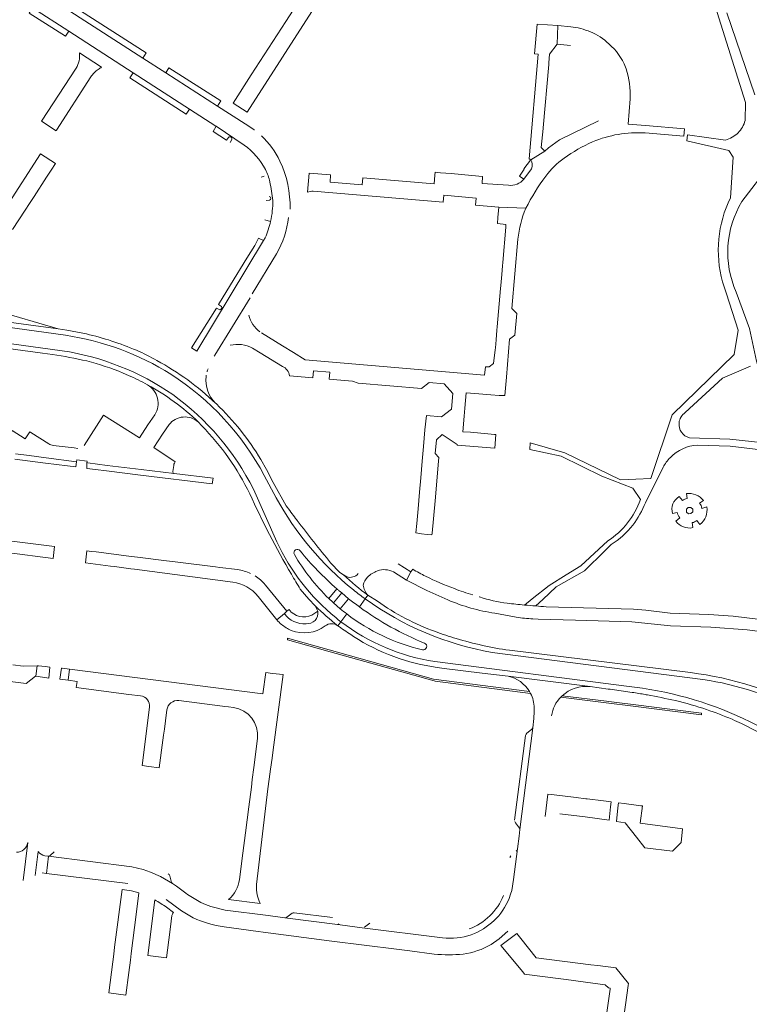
# Model space of a CAD drawing. Header units: metres. Extents: x 166325 to 190320, y 381923 to 404576.
# Tile 408 of 656: x 176929 to 177139, y 387481 to 387764. Entities that reach past the tile are written whole.
import ezdxf

# ---------------------------------------------------------------- set-up
doc = ezdxf.new("R2010")
doc.units = ezdxf.units.M
for name, color, linetype, lineweight in [('B-WE-VH-VERHARDING_ASFALT-GV', 8, 'Continuous', 18), ('B-WE-VH-VERHARDING_BETONSTRAATSTEEN-GV', 8, 'Continuous', 18), ('B-WE-VH-VERHARDING_FUNDERING_ZAND-GV', 8, 'Continuous', 18)]:
    doc.layers.add(name, color=color, linetype=linetype, lineweight=lineweight)

msp = doc.modelspace()

# ---------------------------------------------------------------- linework, layer by layer
at = {"layer": 'B-WE-VH-VERHARDING_ASFALT-GV', "flags": 128}
for points in [[(176942.553, 387673.521), (176896.664, 387679.824)], [(176948.582, 387673.9), (176942.961, 387674.94), (176940.421, 387675.31), (176900.635, 387680.683)], [(176882.098, 387678.656), (176877.016, 387678.563), (176877.031, 387675.864), (176890.138, 387675.954), (176893.596, 387675.688), (176941.633, 387669.075)], [(176941.633, 387669.075), (176893.596, 387675.688)], [(176893.808, 387674.204), (176920.339, 387670.513), (176935.975, 387668.351), (176938.808, 387667.959)], [(176959.186, 387662.612), (176960.702, 387661.96)], [(176980.755, 387648.562), (176981.775, 387647.434)], [(177006.074, 387624.448), (177002.322, 387631.16), (177000.361, 387634.87), (176998.731, 387637.75)], [(176999.737, 387633.19), (177003.12, 387626.786)], [(177003.369, 387614.129), (176996.623, 387629.218)], [(177009.225, 387620.212), (177008.995, 387620.517), (177008.766, 387620.822)], [(176925.667, 387610.977), (176939.033, 387609.281), (176939.42, 387612.711), (176925.609, 387614.489)], [(176992, 387606.09), (176986.934, 387606.726), (176985.689, 387606.882), (176974.1, 387608.337), (176971.615, 387608.649), (176963.267, 387609.697), (176960.756, 387610.013), (176951.407, 387611.186), (176950.067, 387611.354), (176948.74, 387611.521), (176948.33, 387608.075), (176955.518, 387607.133), (176956.665, 387606.983), (176961.398, 387606.362), (176962.382, 387606.234), (176990.659, 387602.528)], [(177022.512, 387604.55), (177021.51, 387605.3), (177018.821, 387608.06)], [(177036.932, 387605.435), (177040.603, 387603.039), (177041.904, 387605.412), (177038.262, 387607.801)], [(177042.421, 387606.2), (177041.904, 387605.412), (177040.603, 387603.039), (177046.517, 387600.118), (177052.523, 387597.389)], [(177023.445, 387604.048), (177022.512, 387604.55)], [(176997.951, 387598.408), (177003.318, 387591.66), (177005.512, 387593.492), (177006.26, 387594.1), (177003.166, 387597.871), (177000.079, 387601.633), (176999.999, 387601.73)], [(177010.1, 387600.47), (177012.532, 387597.64), (177014.402, 387595.68)], [(177021.601, 387594.829), (177019.664, 387596.551), (177018.953, 387597.166)], [(177021.305, 387599.95), (177022.025, 387599.396), (177023.99, 387597.734)], [(177028.798, 387597.66), (177027.121, 387595.357)], [(177028.798, 387597.66), (177029.54, 387598.705)], [(177032.28, 387597.01), (177029.54, 387598.705), (177028.798, 387597.66)], [(177061.679, 387598.221), (177061.618, 387598.237), (177061.558, 387598.254)], [(177187.259, 387586.305), (177184.99, 387586.58), (177134.55, 387592.7), (177127.61, 387593.22), (177116.48, 387593.57), (177109.48, 387594.4), (177105.94, 387594.69), (177080.798, 387595.431)], [(177021.791, 387591.104), (177023.455, 387593.354)], [(177066.03, 387593.58), (177072.221, 387592.38)], [(177076.974, 387591.944), (177078.55, 387591.89), (177089.27, 387591.52), (177105.4, 387591.09), (177116.56, 387589.97), (177128.18, 387589.59), (177138.63, 387588.74), (177165.59, 387585.19), (177185.922, 387582.73)], [(177020.87, 387589.949), (177021.791, 387591.104)], [(177024.593, 387587.403), (177025.012, 387587.122), (177025.431, 387586.842)], [(177065.253, 387582.254), (177125.886, 387574.504)], [(177122.351, 387576.456), (177070.215, 387582.891)], [(177108.501, 387571.994), (177103.919, 387572.581), (177048.761, 387579.652)], [(177049.475, 387577.938), (177051.474, 387577.692), (177062.385, 387576.331), (177069.858, 387575.431), (177093.419, 387572.44), (177098.6, 387571.737), (177099.164, 387571.661), (177105.581, 387570.79)], [(177109.293, 387570.167), (177109.608, 387570.11), (177109.923, 387570.053)], [(177136.981, 387561.809), (177141.28, 387559.661), (177146.149, 387557.228), (177154.123, 387552.952), (177155.867, 387552.017), (177173.94, 387542.36), (177177.093, 387540.767), (177179.052, 387539.912), (177183.671, 387538.073), (177185.975, 387537.041), (177186.522, 387538.514)]]:
    msp.add_lwpolyline(points, dxfattribs=at)
at = {"layer": 'B-WE-VH-VERHARDING_ASFALT-GV'}
for points in [[(176962.969, 387669.181, 0.0438185), (176948.582, 387673.9)], [(176942.553, 387673.521, -0.1020859), (176972.9, 387662.305)], [(176938.808, 387667.959, -0.0206311), (176948.687, 387666.111)], [(176973.405, 387656.423, 0.1144958), (176941.633, 387669.075)], [(176968.889, 387666.251, 0.0339889), (176962.969, 387669.181)], [(176948.687, 387666.111, -0.0366328), (176959.186, 387662.612)], [(176972.9, 387662.305, -0.1260358), (176999.737, 387633.19)], [(176960.702, 387661.96, -0.0199455), (176966.193, 387659.254)], [(176973.405, 387656.423, -0.1223863), (176996.623, 387629.218)], [(176985.985, 387653.757, -0.0137381), (176985.758, 387653.966)], [(176998.731, 387637.75, 0.0673642), (176985.985, 387653.757)], [(176981.775, 387647.434, -0.0821059), (176995.562, 387627.919)], [(176995.562, 387627.919, 0.0261349), (177007.542, 387604.744)], [(177025.37, 387600.258, -0.0968871), (177003.12, 387626.786)], [(177008.766, 387620.822, -0.0032548), (177006.074, 387624.448)], [(177018.821, 387608.06, -0.010683), (177009.225, 387620.212)], [(177020.274, 387592.302, -0.1139596), (177003.369, 387614.129)], [(177008.398, 387610.469, -0.9246913), (177010.03, 387611.52)], [(177010.03, 387611.52, 0.0421701), (177020.614, 387600.549)], [(177018.295, 387597.792, -0.0698144), (177008.398, 387610.469)], [(176995.802, 387604.978, 0.0794086), (176992, 387606.09)], [(177029.439, 387603.929, -0.0963403), (177032.256, 387605.76)], [(177032.256, 387605.76, -0.2063197), (177036.932, 387605.435)], [(177046.144, 387604.189, -0.0142776), (177042.421, 387606.2)], [(176999.999, 387601.73, 0.0771533), (176997.085, 387604.273)], [(177007.542, 387604.744, 0.0050271), (177010.1, 387600.47)], [(177022.512, 387604.55, 0.0243161), (177029.54, 387598.705)], [(177026.736, 387604.984, -0.3281545), (177023.445, 387604.048)], [(177028.211, 387601.638, -0.1561016), (177029.439, 387603.929)], [(177054.398, 387600.621, -0.0297966), (177046.144, 387604.189)], [(176990.659, 387602.528, -0.1941828), (176997.951, 387598.408)], [(177028.798, 387597.66, -0.0122758), (177025.37, 387600.258)], [(177029.54, 387598.705, -0.1635647), (177028.211, 387601.638)], [(177059.688, 387598.798, -0.0188242), (177054.398, 387600.621)], [(177023.99, 387597.734, 0.0109368), (177027.121, 387595.357)], [(177065.253, 387582.254, -0.1127525), (177028.798, 387597.66)], [(177052.523, 387597.389, 0.0667239), (177066.03, 387593.58)], [(177069.619, 387596.41, -0.0477209), (177061.679, 387598.221)], [(177023.455, 387593.354, -0.0104804), (177021.601, 387594.829)], [(177027.121, 387595.357, 0.0593768), (177045.816, 387584.922)], [(177048.947, 387588.252, -0.0685412), (177032.28, 387597.01)], [(177074.537, 387595.905, -0.0059178), (177069.619, 387596.41)], [(177080.798, 387595.431, -0.0037423), (177077.836, 387595.632)], [(177020.274, 387592.302, 0.0077575), (177021.791, 387591.104)], [(177045.213, 387583.039, -0.1048666), (177023.455, 387593.354)], [(177072.221, 387592.38, 0.0212626), (177076.974, 387591.944)], [(177020.87, 387589.949, 0.0036958), (177024.593, 387587.403)], [(177021.791, 387591.104, 0.1259949), (177048.761, 387579.652)], [(177025.431, 387586.842, 0.1079996), (177049.475, 387577.938)], [(177054.914, 387586.281, -0.0145933), (177048.947, 387588.252)], [(177070.215, 387582.891, -0.0360921), (177054.914, 387586.281)], [(177045.816, 387584.922, -0.9532939), (177045.213, 387583.039)], [(177156.827, 387565.533, 0.0921991), (177122.351, 387576.456)], [(177154.274, 387565.265, 0.0815911), (177125.886, 387574.504)], [(177108.501, 387571.994, -0.0816507), (177141.411, 387561.374)], [(177105.581, 387570.79, -0.0040182), (177109.293, 387570.167)], [(177109.923, 387570.053, -0.0104253), (177117.978, 387568.411)], [(177117.978, 387568.411, -0.0232113), (177126.944, 387565.843)], [(177126.944, 387565.843, -0.0196617), (177134.263, 387563.033)], [(177134.263, 387563.033, -0.008107), (177136.981, 387561.809)]]:
    msp.add_lwpolyline(points, format="xyb", dxfattribs=at)
at = {"layer": 'B-WE-VH-VERHARDING_BETONSTRAATSTEEN-GV', "flags": 128}
for points in [[(177015.365, 387791.417), (177013.091, 387787.75), (177017.151, 387785.14), (177018.955, 387784.046), (177016.124, 387779.606), (177005.902, 387763.786), (176995.96, 387748.375), (176990.775, 387740.29), (176994.788, 387737.664), (177026.199, 387786.543), (177027.295, 387786.108)], [(176996.94, 387732.561), (176996.852, 387732.626), (176996.764, 387732.692), (176994.251, 387734.31), (176986.264, 387739.454), (176971.406, 387749.023), (176964.837, 387753.254), (176935.481, 387772.16), (176933.106, 387774.116)], [(176930.555, 387769.21), (176932.6, 387768.02), (176933.091, 387767.703), (176943.555, 387760.954), (176962.052, 387749.022), (176978.267, 387738.563), (176985.852, 387733.67), (176985.943, 387733.609), (176993.99, 387728.22)], [(177087.883, 387762.25), (177084.15, 387762.58), (177083.982, 387757.202), (177087.834, 387756.894)], [(176952.978, 387750.579), (176946.572, 387754.76)], [(176945.632, 387750.34), (176935.699, 387735.087), (176939.871, 387732.35), (176939.951, 387732.474), (176949.831, 387747.828)], [(177103.805, 387750.122), (177103.601, 387750.672)], [(177109.232, 387731.72), (177120.385, 387730.774), (177120.541, 387732.897), (177109.392, 387733.81), (177104.37, 387734.221), (177104.971, 387741.562)], [(176993.99, 387728.22), (176985.943, 387733.609), (176985.04, 387732.154), (176988.894, 387729.648), (176989.433, 387730.438)], [(177095.848, 387735.198), (177084.653, 387729.751), (177081.437, 387727.38), (177080.394, 387726.504), (177076.368, 387723.957)], [(176990.417, 387729.825), (176989.907, 387728.961)], [(176932.252, 387711.457), (176933.557, 387713.463), (176937.153, 387719.008), (176938.46, 387721.018), (176939.708, 387722.936), (176935.432, 387725.73), (176925.537, 387710.365)], [(177076.368, 387723.957), (177076.285, 387723.849), (177074.378, 387721.376), (177074.509, 387721.246), (177073.161, 387719.312), (177074.406, 387718.455), (177076.586, 387721.424)], [(176999.679, 387719.316), (176998.828, 387718.939)], [(177069.951, 387716.67), (177062.359, 387717.175), (177062.495, 387719.218), (177059.471, 387719.48), (177056.491, 387719.739), (177053.511, 387719.998), (177050.454, 387720.263), (177048.878, 387720.391), (177048.806, 387719.549), (177048.591, 387717.06), (177028.089, 387718.823), (177027.907, 387716.82), (177018.652, 387717.578), (177018.817, 387719.62), (177012.686, 387720.147), (177012.181, 387714.67)], [(177076.586, 387721.424), (177074.406, 387718.455)], [(177013.809, 387715.001), (177051.197, 387711.765), (177051.394, 387713.812), (177060.659, 387712.984), (177060.463, 387710.963), (177067.202, 387710.38), (177074.949, 387710.024)], [(176927.358, 387703.917), (176930.945, 387709.45), (176932.252, 387711.457)], [(177001.234, 387712.388), (177000.312, 387712.311)], [(177074.949, 387710.024), (177067.202, 387710.38), (177066.938, 387707.411), (177066.784, 387705.624), (177069.253, 387705.393), (177069.199, 387704.616), (177068.317, 387694.396), (177068.232, 387693.519), (177068.023, 387690.996), (177067.779, 387687.855), (177067.663, 387686.948), (177066.721, 387675.947), (177066.61, 387675.017), (177066.396, 387672.191), (177066.204, 387669.864), (177066.119, 387669.344), (177065.685, 387665.43), (177064.377, 387664.421), (177063.318, 387664.461), (177063.101, 387662.01), (177011.528, 387666.48), (177008.109, 387668.57), (177004.984, 387670.48), (176998.959, 387674.163)], [(176999.897, 387706.672), (177001.575, 387706.279)], [(176986.917, 387680.847), (176985.972, 387681.295), (176978.859, 387669.876), (176980.306, 387668.968), (176999.535, 387700.733)], [(177000, 387701.535), (176999.535, 387700.733), (176980.306, 387668.968)], [(176999.535, 387700.733), (176998.095, 387701.422), (176996.986, 387699.35), (176994.747, 387695.691), (176989.982, 387687.989), (176986.549, 387682.373), (176987.417, 387681.807)], [(177006.982, 387661.832), (177013.67, 387661.27), (177013.879, 387663.31), (177018.631, 387662.933), (177018.444, 387660.868), (177025.081, 387660.31), (177026.738, 387659.732), (177044.961, 387658.16), (177047.151, 387659.95), (177051.431, 387659.55), (177053.96, 387656.71), (177053.56, 387652.27), (177050.72, 387650.07), (177046.351, 387650.437), (177045.896, 387646.267), (177045.691, 387643.894), (177045.483, 387641.482), (177045.137, 387637.307), (177044.931, 387634.93), (177044.724, 387632.532), (177044.377, 387628.357), (177044.171, 387625.984), (177043.962, 387623.568), (177043.594, 387619.41), (177043.354, 387616.633), (177044.981, 387616.39), (177046.54, 387616.233), (177047.936, 387616.093), (177047.989, 387616.562), (177048.841, 387625.919), (177049.843, 387637.332), (177049.94, 387638.314), (177048.872, 387639.46), (177049.251, 387643.42), (177050.891, 387644.98), (177055.232, 387642.13), (177055.21, 387641.868), (177066.033, 387640.994), (177066.341, 387644.954), (177065.943, 387644.968), (177063.989, 387645.148), (177059.022, 387645.61), (177056.883, 387645.744), (177057.263, 387650.243), (177057.454, 387652.505), (177057.832, 387656.989), (177060.299, 387656.777), (177064.873, 387656.412), (177067.284, 387656.208), (177068.906, 387656.153), (177069.357, 387661.468), (177070.281, 387672.34), (177071.792, 387673.56), (177072.361, 387679.73), (177070.952, 387681.17), (177072.673, 387701.172)], [(176996.293, 387685.467), (177003.264, 387696.954)], [(176888.463, 387683.12), (176892.785, 387682.144), (176897.751, 387681.194), (176900.635, 387680.683), (176940.421, 387675.31), (176922.075, 387680.708)], [(176985.555, 387667.754), (176995.684, 387684.239)], [(176996.326, 387669.782), (176998.536, 387668.435), (177004.934, 387664.55)], [(176937.808, 387642.259), (176932.654, 387645.583), (176932.36, 387645.772), (176930.999, 387643.692), (176927.239, 387646.095), (176926.086, 387644.319), (176920.095, 387648.175), (176919.875, 387647.823), (176918.949, 387646.342)], [(176968.261, 387650.633), (176966.29, 387647.74), (176963.832, 387643.964), (176953.544, 387650.511), (176947.971, 387641.845)], [(176973.906, 387636.693), (176974.15, 387637.094), (176967.999, 387641.203), (176970.5, 387645.04), (176972.36, 387647.82)], [(176946.085, 387640.964), (176945.09, 387641.09), (176939.017, 387641.822)], [(176928.001, 387637.834), (176936.867, 387636.718), (176943.169, 387635.925), (176945.59, 387635.62), (176945.772, 387637.139), (176937.026, 387638.294), (176932.11, 387638.94), (176928.215, 387639.363)], [(176928.215, 387639.363), (176932.11, 387638.94), (176937.026, 387638.294), (176945.772, 387637.139), (176945.824, 387637.662), (176948.799, 387637.278), (176948.756, 387636.868), (176949.011, 387636.779), (176954.532, 387636.063), (176964.314, 387634.865), (176973.849, 387633.73)], [(176973.43, 387634.281), (176973.697, 387636.076)], [(177020.614, 387600.549), (177018.295, 387597.792)], [(177018.953, 387597.166), (177019.664, 387596.551), (177022.025, 387599.396)], [(177022.025, 387599.396), (177021.305, 387599.95)], [(177006.862, 387594.589), (177006.26, 387594.1), (177005.512, 387593.492)], [(177014.402, 387595.68), (177015.163, 387594.104)], [(177005.512, 387593.492), (177003.318, 387591.66)], [(177015.163, 387594.104), (177013.464, 387593.013)], [(176911.321, 387575.79), (176931.24, 387573.35), (176933.945, 387575.44), (176934.047, 387575.427), (176934.386, 387578.387), (176930.385, 387578.36), (176927.438, 387578.724)], [(176943.686, 387577.476), (176943.332, 387574.269), (176945.891, 387573.95), (176945.662, 387572.15), (176960.756, 387570.221), (176964.182, 387569.805)], [(176997.511, 387515.521), (177000.804, 387543.048), (177001.174, 387545.804), (177001.566, 387548.722), (177001.989, 387551.877), (177002.299, 387554.264), (177005.161, 387575.89), (177002.088, 387576.214), (177000.181, 387576.49), (176999.351, 387570.38), (176943.686, 387577.476)], [(177093.419, 387572.44), (177069.858, 387575.431)], [(177076.003, 387571.057), (177076.316, 387570.498)], [(177085.011, 387569.447), (177098.07, 387567.815), (177105.861, 387566.823), (177125.43, 387564.305), (177125.52, 387564.78), (177109.517, 387566.79), (177108.894, 387566.869), (177098.853, 387568.13)], [(177098.853, 387568.13), (177098.117, 387568.222), (177085.4, 387569.82)], [(176966.766, 387566.487), (176964.666, 387549.749), (176966.577, 387549.463), (176969.551, 387549.1), (176970.594, 387557.064), (176970.786, 387558.523), (176971.011, 387560.247), (176971.321, 387562.61), (176971.726, 387565.745)], [(176975.177, 387568.413), (176987.728, 387566.821), (176988.238, 387566.757), (176989.425, 387566.606), (176990.845, 387566.426)], [(177077.375, 387566.312), (177077.385, 387565.327), (177077.303, 387563.319), (177076.926, 387560.611), (177073.247, 387531.302), (177072.998, 387529.387), (177072.526, 387525.752), (177071.42, 387516.976), (177070.884, 387513.803), (177070.585, 387512.701), (177070.18, 387511.534)], [(177073.247, 387531.302), (177076.926, 387560.611)], [(176997.749, 387557.55), (176996.716, 387549.183), (176996.292, 387545.75), (176996.052, 387543.51), (176995.315, 387537.85), (176994.337, 387530.342), (176993.577, 387524.509), (176992.59, 387516.935)], [(177074.878, 387558.38), (177071.746, 387533.98)], [(177076.607, 387560.064), (177075.271, 387559.04)], [(177099.512, 387539.261), (177097.288, 387539.541), (177092.626, 387540.13), (177092.215, 387540.181), (177089.474, 387540.52), (177082.346, 387541.4), (177081.292, 387541.51), (177080.472, 387535.082)], [(177084.728, 387535.888), (177092.061, 387534.943), (177098.884, 387534.064), (177099.351, 387537.82), (177099.512, 387539.261)], [(177071.951, 387533.264), (177073.135, 387531.768)], [(176930.362, 387516.692), (176931.724, 387527.572)], [(176934.738, 387524.984), (176933.9, 387518.158)], [(176935.837, 387518.831), (176937.113, 387518.682), (176937.717, 387523.627)], [(176937.717, 387523.627), (176937.462, 387523.659), (176936.649, 387523.786)], [(177005.608, 387505.942), (177000.835, 387506.568), (176988.523, 387508.168), (176984.395, 387509.197), (176982.857, 387509.777), (176981.495, 387510.385), (176977.689, 387512.678), (176977.171, 387513.039), (176974.473, 387515.046), (176973.316, 387515.847), (176969.881, 387517.852), (176966.977, 387519.108), (176964.896, 387519.864), (176961.695, 387520.592), (176937.717, 387523.627), (176937.113, 387518.682), (176960.481, 387515.8)], [(176937.462, 387523.659), (176937.717, 387523.627), (176961.695, 387520.592), (176964.896, 387519.864), (176966.977, 387519.108), (176969.881, 387517.852), (176973.316, 387515.847)], [(176939.36, 387524.893), (176938.143, 387523.859)], [(177070.18, 387511.534), (177070.585, 387512.701), (177070.884, 387513.803), (177071.42, 387516.976), (177072.526, 387525.752)], [(177072.526, 387525.752), (177072.514, 387525.661)], [(176972.918, 387516.488), (176972.568, 387518.035)], [(176968.24, 387511.101), (176966.232, 387495.097), (176971.594, 387494.452), (176972.542, 387501.85), (176972.932, 387504.96)], [(176971.501, 387511.171), (176975.89, 387507.95), (176979.282, 387505.94)], [(176989.482, 387511.252), (176998.578, 387510.085)], [(176973.649, 387507.448), (176971.622, 387508.959)], [(176972.932, 387504.96), (176973.142, 387506.56)], [(177007.747, 387507.26), (177006.251, 387506.125)], [(177019.328, 387506.025), (177008.367, 387507.407)], [(177051.003, 387500.173), (177027.86, 387503.103), (177021.552, 387503.901), (177005.608, 387505.942)], [(177005.608, 387505.942), (177021.552, 387503.901)], [(177030.081, 387504.405), (177028.543, 387503.285)], [(176988.21, 387503.312), (176997.983, 387501.983), (176999.446, 387501.794), (177019.133, 387499.25), (177037.776, 387496.911), (177041.553, 387496.437), (177048.606, 387495.527)], [(177027.86, 387503.103), (177051.003, 387500.173)], [(177064.961, 387498.248), (177067.255, 387499.884), (177069.771, 387502.071)], [(177102.801, 387474.706), (177104.348, 387486.442), (177104.47, 387487.07), (177100.872, 387491.56), (177095.668, 387492.214), (177093.634, 387492.409), (177077.942, 387494.44), (177073.491, 387500.017), (177072.332, 387501.44), (177067.791, 387497.93), (177074.052, 387490.4), (177074.568, 387489.777), (177075.23, 387489.678), (177084.996, 387488.362), (177086.556, 387488.152), (177094.231, 387487.118), (177097.788, 387486.698), (177098.755, 387485.797), (177099.197, 387485.736), (177099.164, 387485.457), (177097.777, 387475.339)]]:
    msp.add_lwpolyline(points, dxfattribs=at)
for points in [[(176933.106, 387774.116), (176935.481, 387772.16), (176964.837, 387753.254), (176965.758, 387754.715), (176933.84, 387775.252)], [(176933.091, 387767.703), (176932.111, 387766.175), (176942.592, 387759.502), (176943.555, 387760.954)], [(177081.532, 387751.384), (177081.578, 387751.897), (177081.797, 387754.354), (177083.982, 387757.202), (177084.15, 387762.58), (177078.241, 387763.016), (177077.485, 387754.482), (177078.511, 387754.39), (177075.894, 387724.255), (177076.368, 387723.957), (177080.394, 387726.504), (177079.408, 387727.503), (177079.895, 387732.976), (177079.912, 387733.173)], [(176971.406, 387749.023), (176986.264, 387739.454), (176987.209, 387740.938), (176972.323, 387750.477)], [(176962.052, 387749.022), (176961.104, 387747.604), (176977.3, 387737.141), (176978.267, 387738.563)], [(176964.314, 387634.865), (176954.532, 387636.063), (176949.011, 387636.779), (176948.756, 387636.868), (176948.73, 387635.22), (176951.243, 387634.907), (176954.348, 387634.52), (176964.102, 387633.306), (176984.79, 387630.73), (176985.03, 387632.39), (176973.849, 387633.73)], [(177023.99, 387597.734), (177022.025, 387599.396), (177019.664, 387596.551), (177021.601, 387594.829)], [(177020.834, 387582.334), (177006.45, 387586.38), (177006.381, 387585.894), (177018.675, 387582.48), (177048.562, 387574.064), (177048.906, 387573.987), (177076.316, 387570.498), (177076.003, 387571.057), (177048.401, 387574.58)], [(176938.035, 387578.065), (176936.732, 387578.197), (176934.825, 387578.39), (176934.386, 387578.387), (176934.047, 387575.427), (176936.005, 387575.17), (176937.755, 387574.915)], [(176943.686, 387577.476), (176941.591, 387577.743), (176941.382, 387577.77), (176940.92, 387574.57), (176943.332, 387574.269)], [(177107.857, 387533.135), (177108.49, 387538.133), (177108.037, 387538.19), (177103.264, 387538.789), (177101.651, 387538.992), (177101.462, 387537.57), (177101.04, 387533.61), (177103.552, 387533.28), (177106.767, 387529.145), (177109.182, 387526.04), (177117.141, 387525.11), (177119.592, 387527.634), (177120.052, 387531.551)], [(176962.889, 387506.908), (176963.67, 387513.133), (176961.602, 387513.73), (176958.835, 387514.084), (176956.712, 387497.481), (176956.454, 387495.466), (176956.177, 387493.302), (176955.05, 387484.37), (176959.969, 387483.721), (176960.788, 387490.169), (176961.235, 387493.725), (176961.478, 387495.668)]]:
    msp.add_lwpolyline(points, close=True, dxfattribs=at)
at = {"layer": 'B-WE-VH-VERHARDING_BETONSTRAATSTEEN-GV'}
for points in [[(177093.52, 387760.771, 0.0814575), (177087.883, 387762.25)], [(177098.81, 387757.291, 0.114499), (177093.52, 387760.771)], [(177103.601, 387750.672, 0.1290394), (177098.81, 387757.291)], [(176946.572, 387754.76, -0.165193), (176945.632, 387750.34)], [(176952.016, 387749.998, -0.0328123), (176952.978, 387750.579)], [(177104.971, 387741.562, 0.0936721), (177103.805, 387750.122)], [(176949.831, 387747.828, -0.0888631), (176952.016, 387749.998)], [(176989.433, 387730.438, -0.8121054), (176990.417, 387729.825)], [(177004.239, 387723.613, 0.0940271), (176998.943, 387730.88)], [(177094.146, 387729.167, -0.11196), (177109.232, 387731.72)], [(176993.99, 387728.22, -0.1122397), (177000.109, 387721.171)], [(177085.958, 387724.427, -0.047277), (177094.146, 387729.167)], [(177007.141, 387709.791, 0.1180632), (177004.239, 387723.613)], [(177076.586, 387721.424, 0.270457), (177076.368, 387723.957)], [(177080.687, 387719.265, -0.0796474), (177085.958, 387724.427)], [(177000.109, 387721.171, -0.064734), (177001.33, 387717.639)], [(177074.949, 387710.024, -0.0406655), (177080.687, 387719.265)], [(177001.33, 387717.639, -0.0297889), (177002.17, 387712.268)], [(177074.406, 387718.455, -0.2700607), (177069.951, 387716.67)], [(177001.194, 387713.426, -0.8843429), (177001.234, 387712.388)], [(177012.181, 387714.67, -0.0807414), (177013.809, 387715.001)], [(177001.575, 387706.279, 0.0602958), (177002.17, 387712.268)], [(177072.673, 387701.172, -0.0727024), (177074.949, 387710.024)], [(177001.575, 387706.279, -0.0500408), (177000, 387701.535)], [(177003.264, 387696.954, 0.1061347), (177006.702, 387707.4)], [(176987.417, 387681.807, -0.6653133), (176986.917, 387680.847)], [(176998.489, 387674.485, -0.1796071), (176995.316, 387679.294)], [(176989.958, 387670.618, -0.1978282), (176996.326, 387669.782)], [(176968.889, 387666.251, -0.0639412), (176985.758, 387653.966)], [(176985.322, 387667.45, -0.009393), (176985.555, 387667.754)], [(176983.291, 387663.009, -0.0238749), (176983.571, 387663.837)], [(177004.934, 387664.55, -0.2677477), (177006.982, 387661.832)], [(176985.758, 387653.966, -0.2373324), (176983.011, 387661.622)], [(176983.011, 387661.622, -0.0132419), (176983.064, 387661.992)], [(176980.755, 387648.562, 0.0671583), (176966.193, 387659.254)], [(176966.193, 387659.254, -0.4170787), (176968.261, 387650.633)], [(176972.36, 387647.82, -0.4288352), (176980.755, 387648.562)], [(176939.017, 387641.822, -0.1111877), (176937.808, 387642.259)], [(176973.849, 387633.73, -0.4216292), (176973.43, 387634.281)], [(176973.697, 387636.076, -0.0886532), (176973.906, 387636.693)], [(177021.305, 387599.95, -0.0046276), (177020.614, 387600.549)], [(177018.295, 387597.792, 0.0062267), (177018.953, 387597.166)], [(177013.464, 387593.013, -0.355701), (177006.862, 387594.589)], [(177020.87, 387589.949, -0.0233615), (177014.402, 387595.68)], [(177003.318, 387591.66, 0.0527099), (177004.702, 387590.331)], [(177011.763, 387590.543, -0.2715022), (177005.512, 387593.492)], [(177015.163, 387594.104, -0.4908776), (177011.763, 387590.543)], [(177004.702, 387590.331, 0.0655535), (177007.471, 387588.62)], [(177007.471, 387588.62, 0.2629736), (177017.24, 387589.879)], [(177017.24, 387589.879, -0.3443628), (177020.87, 387589.949)], [(177069.858, 387575.431, -0.206863), (177076.003, 387571.057)], [(177085.4, 387569.82, -0.2106344), (177093.419, 387572.44)], [(176964.182, 387569.805, -0.4124802), (176966.766, 387566.487)], [(177076.316, 387570.498, -0.1152578), (177077.375, 387566.312)], [(177082.384, 387564.071, -0.1629952), (177085.011, 387569.447)], [(177085.011, 387569.447, -0.0131176), (177085.4, 387569.82)], [(176971.726, 387565.745, -0.4132902), (176975.177, 387568.413)], [(176990.845, 387566.426, -0.4129411), (176997.749, 387557.55)], [(177076.926, 387560.611, -0.1604183), (177076.607, 387560.064)], [(177075.271, 387559.04, 0.138245), (177074.878, 387558.38)], [(177071.779, 387533.683, 0.0803081), (177071.951, 387533.264)], [(177073.135, 387531.768, -0.148907), (177073.247, 387531.302)], [(176931.724, 387527.572, -0.3884952), (176928.45, 387524.837)], [(176936.649, 387523.786, -0.1853294), (176934.738, 387524.984)], [(176938.143, 387523.859, -0.1547394), (176937.462, 387523.659)], [(177070.671, 387523.767, 0.1617485), (177070.407, 387523.226)], [(177072.514, 387525.661, -0.148678), (177072.219, 387525.072)], [(176972.568, 387518.035, 0.2091661), (176972.121, 387518.634)], [(176973.316, 387515.847, -0.1608385), (176972.918, 387516.488)], [(176992.59, 387516.935, -0.1944344), (176989.482, 387511.252)], [(176998.578, 387510.085, -0.1338921), (176997.488, 387515.182)], [(176997.488, 387515.182, -0.0086099), (176997.511, 387515.521)], [(177068.538, 387512.323, -0.2092118), (177058.67, 387502.74)], [(176971.622, 387508.959, 0.0325694), (176968.24, 387511.101)], [(177070.18, 387511.534, -0.2131918), (177059.236, 387501.085)], [(176973.142, 387506.56, -0.1260324), (176973.649, 387507.448)], [(177008.367, 387507.407, 0.1787374), (177007.747, 387507.26)], [(176979.282, 387505.94, 0.0633777), (176988.21, 387503.312)], [(177006.251, 387506.125, -0.1792506), (177005.608, 387505.942)], [(177021.552, 387503.901, -0.1817105), (177020.992, 387504.225)], [(177059.236, 387501.085, -0.1112901), (177051.003, 387500.173)], [(177056.961, 387495.48, 0.0904805), (177064.961, 387498.248)], [(177048.606, 387495.527, 0.0487138), (177056.961, 387495.48)]]:
    msp.add_lwpolyline(points, format="xyb", dxfattribs=at)
at = {"layer": 'B-WE-VH-VERHARDING_FUNDERING_ZAND-GV', "flags": 128}
for points in [[(177128.995, 387769.436), (177129.385, 387768.199), (177138.103, 387740.489), (177138.035, 387735.32)], [(177140.846, 387742.627), (177132.765, 387766.295)], [(177132.399, 387729.667), (177121.449, 387731.179), (177121.304, 387729.404), (177133.38, 387726.687), (177134.535, 387724.721), (177133.777, 387713.008)], [(177137.1, 387711.991), (177145.025, 387722.38)], [(177131.492, 387688.878), (177132.625, 387685.392), (177136.026, 387674.93), (177134.828, 387668.015), (177117.048, 387650.573), (177110.903, 387632.306), (177106.545, 387632.123), (177102.187, 387631.939), (177086.202, 387639.697), (177076.198, 387642.61), (177076.064, 387640.635), (177085.116, 387638.695), (177096.767, 387632.953), (177105.722, 387629.523), (177107.941, 387626.219)], [(177144.147, 387656.698), (177141.271, 387666.013), (177139.254, 387675.449), (177135.445, 387685.91)], [(177120.826, 387651.261), (177131.502, 387661.14), (177139.57, 387664.581)], [(177155.319, 387642.878), (177149.659, 387641.879), (177133.645, 387643.661), (177122.035, 387644.028)], [(177124.32, 387641.94), (177133.716, 387641.617), (177149.695, 387639.687), (177166.807, 387638.2), (177168.417, 387637.677), (177172.665, 387636.297), (177174.086, 387638.948)], [(177109.349, 387625.352), (177114.449, 387635.543)], [(177120.013, 387625.968), (177119.08, 387627.081)], [(177121.139, 387627.997), (177121.368, 387626.594)], [(177124.933, 387625.183), (177126.067, 387625.969)], [(177126.983, 387624.113), (177125.534, 387623.714)], [(177117.176, 387622.204), (177118.486, 387622.56)], [(177119.21, 387620.961), (177118.098, 387620.046)], [(177124.15, 387620.226), (177125.037, 387619.085)], [(177122.974, 387618.164), (177122.764, 387619.619)], [(177098.509, 387614.349), (177090.747, 387607.153), (177086.578, 387604.551), (177081.711, 387601.515), (177076.805, 387597.679), (177074.537, 387595.905)], [(177077.836, 387595.632), (177079.834, 387597.5), (177083.689, 387601.103), (177091.809, 387605.707), (177097.646, 387611.465), (177099.498, 387613.292)]]:
    msp.add_lwpolyline(points, dxfattribs=at)
at = {"layer": 'B-WE-VH-VERHARDING_FUNDERING_ZAND-GV'}
for points in [[(177138.035, 387735.32, -0.1306649), (177135.998, 387731.762)], [(177134.281, 387730.445, -0.0638357), (177132.399, 387729.667)], [(177135.998, 387731.762, -0.0668125), (177134.281, 387730.445)], [(177133.777, 387713.008, 0.1798407), (177131.492, 387688.878)], [(177135.445, 387685.91, -0.2447206), (177137.1, 387711.991)], [(177119.022, 387648.323, -0.2273401), (177120.826, 387651.261)], [(177122.035, 387644.028, -0.3742544), (177119.022, 387648.323)], [(177116.544, 387638.389, -0.182146), (177124.32, 387641.94)], [(177114.449, 387635.543, -0.0342457), (177115.336, 387636.967)], [(177115.336, 387636.967, -0.0364486), (177116.544, 387638.389)], [(177107.941, 387626.219, -0.1631892), (177098.509, 387614.349)], [(177119.08, 387627.081, 0.3673971), (177117.176, 387622.204)], [(177121.368, 387626.594, 0.1225961), (177120.013, 387625.968)], [(177126.067, 387625.969, 0.2511126), (177121.139, 387627.997)], [(177105.713, 387618.928, 0.0745123), (177109.349, 387625.352)], [(177125.534, 387623.714, 0.1788905), (177124.933, 387625.183)], [(177125.037, 387619.085, 0.287613), (177126.983, 387624.113)], [(177118.098, 387620.046, 0.2994589), (177122.974, 387618.164)], [(177118.486, 387622.56, 0.0813333), (177119.21, 387620.961)], [(177122.764, 387619.619, 0.1491768), (177124.15, 387620.226)], [(177099.498, 387613.292, 0.0851311), (177105.713, 387618.928)], [(177074.537, 387595.905, 0.0037931), (177077.836, 387595.632)]]:
    msp.add_lwpolyline(points, format="xyb", dxfattribs=at)
at = {"layer": 'B-WE-VH-VERHARDING_FUNDERING_ZAND-GV', "flags": 128}
msp.add_lwpolyline([(177122.441, 387622.206), (177121.775, 387622.16), (177121.196, 387622.666), (177121.122, 387623.44), (177121.638, 387623.999), (177122.442, 387623.993), (177122.966, 387623.469), (177123.002, 387622.738)], close=True, dxfattribs=at)

doc.saveas('drawing.dxf')
